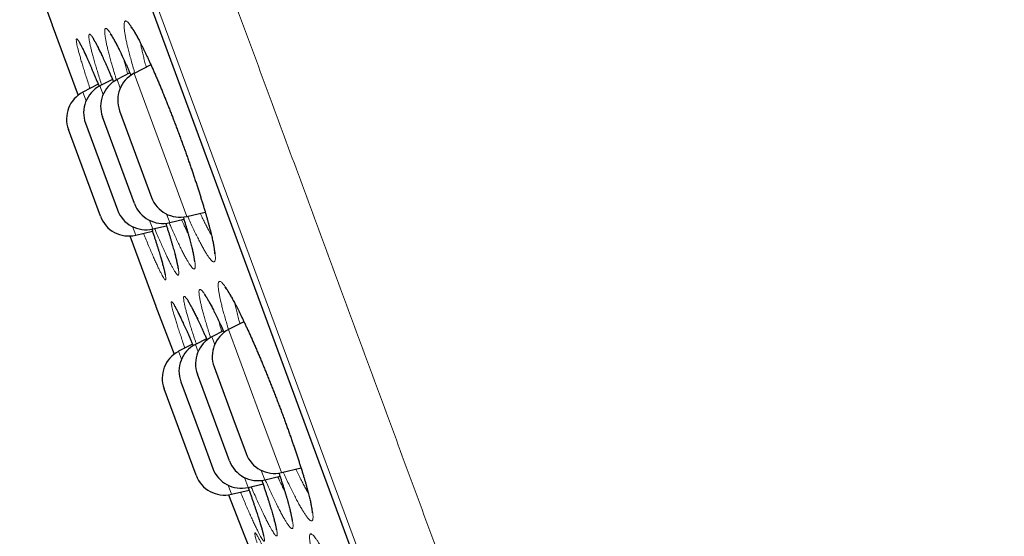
# Model space of a CAD drawing. Header units: millimetres. Extents: x 8 to 541, y 12 to 744.
# Tile 596 of 656: x 67 to 83, y 697 to 705. Entities that reach past the tile are written whole.
import ezdxf

# ---------------------------------------------------------------- set-up
doc = ezdxf.new("R2010")
doc.units = ezdxf.units.MM

msp = doc.modelspace()

# ---------------------------------------------------------------- linework, layer by layer
at = {"color": 252, "linetype": 'Continuous', "lineweight": 0}
for p, q in [((81.323, 671.742), (57.878, 735.298)), ((58.094, 734.419), (80.917, 672.551)), ((67.111, 705.244), (67.54, 704.08)), ((68.236, 704.199), (68.184, 704.34)), ((68.466, 704.444), (68.902, 703.262)), ((67.903, 704.237), (67.955, 704.096)), ((67.673, 703.992), (67.621, 704.133)), ((68.902, 703.262), (69.338, 702.08)), ((69.056, 701.976), (69.004, 702.117)), ((68.494, 701.769), (68.442, 701.91)), ((68.723, 702.013), (68.775, 701.872)), ((68.398, 701.756), (68.827, 700.592)), ((70.132, 700.638), (70.138, 700.61)), ((70.028, 700.208), (70.54, 698.821)), ((69.479, 699.963), (69.524, 699.843)), ((69.799, 699.964), (69.753, 700.088)), ((69.25, 699.718), (69.202, 699.849)), ((70.54, 698.821), (70.901, 697.844)), ((70.625, 697.724), (70.567, 697.881)), ((70.292, 697.761), (70.352, 697.599)), ((70.074, 697.485), (70.018, 697.636))]:
    msp.add_line(p, q, dxfattribs=at)
at = {"color": 7, "linetype": 'Continuous', "lineweight": 30}
for p, q in [((58.101, 734.398), (80.908, 672.571)), ((66.826, 706.04), (67.111, 705.244)), ((67.112, 705.24), (67.54, 704.08)), ((68.743, 704.587), (68.466, 704.444)), ((68.11, 704.343), (67.903, 704.237)), ((68.397, 704.45), (68.184, 704.34)), ((67.874, 704.263), (67.621, 704.133)), ((68.473, 702.29), (67.944, 703.723)), ((68.226, 703.827), (68.49, 703.11)), ((67.91, 702.082), (67.381, 703.515)), ((67.663, 703.619), (67.927, 702.903)), ((68.49, 703.11), (68.754, 702.394)), ((67.927, 702.903), (68.191, 702.186)), ((69.338, 702.08), (69.641, 702.152)), ((68.775, 701.872), (69.002, 701.926)), ((69.056, 701.976), (69.289, 702.031)), ((68.398, 701.756), (68.826, 700.596)), ((68.494, 701.769), (68.77, 701.834)), ((68.827, 700.592), (69.127, 699.802)), ((70.281, 700.339), (70.028, 700.208)), ((69.943, 700.186), (69.753, 700.088)), ((69.43, 699.967), (69.202, 699.849)), ((69.663, 700.057), (69.479, 699.963)), ((70.041, 698.038), (69.513, 699.471)), ((69.788, 699.591), (70.098, 698.75)), ((69.239, 699.345), (69.572, 698.443)), ((69.49, 697.799), (68.962, 699.231)), ((70.098, 698.75), (70.317, 698.158)), ((69.572, 698.443), (69.768, 697.912)), ((70.901, 697.844), (71.224, 697.92)), ((70.625, 697.724), (70.877, 697.783)), ((70.074, 697.485), (70.366, 697.554)), ((70.352, 697.599), (70.596, 697.656))]:
    msp.add_line(p, q, dxfattribs=at)
at = {"color": 7, "linetype": 'Continuous', "lineweight": 30, "flags": 128}
msp.add_lwpolyline([(70.026, 697.476), (70.291, 696.799), (70.578, 696.075)], dxfattribs=at)
at = {"color": 7, "linetype": 'Continuous', "lineweight": 30}
for centre, start, end in [((67.581, 705.413), 199.7752, 200.2488), ((68.413, 703.896), 117.2488, 200.2488), ((68.695, 704), 117.2488, 200.2488), ((68.132, 703.792), 117.2488, 200.2488), ((67.85, 703.688), 117.2488, 200.2488), ((69.223, 702.567), 200.2488, 283.2488), ((68.942, 702.463), 200.2488, 283.2488), ((68.379, 702.255), 200.2488, 283.2488), ((68.66, 702.359), 200.2488, 283.2488), ((69.295, 700.769), 200.2488, 200.7223), ((70.257, 699.764), 117.2488, 200.2488), ((69.708, 699.518), 117.2488, 200.2488), ((69.982, 699.644), 117.2488, 200.2488), ((69.431, 699.404), 117.2488, 200.2488), ((70.786, 698.331), 200.2488, 283.2488), ((70.511, 698.211), 200.2488, 283.2488), ((70.237, 698.085), 200.2488, 283.2488), ((69.959, 697.972), 200.2488, 283.2488)]:
    msp.add_arc(centre, 0.5, start, end, dxfattribs=at)
at = {"color": 252, "linetype": 'Continuous', "lineweight": 0}
for points, knots in [([(58.657, 736.719), (58.659, 736.713), (58.663, 736.701), (58.7, 736.602), (58.758, 736.445), (58.84, 736.224), (58.943, 735.942), (59.069, 735.601), (59.216, 735.203), (59.384, 734.747), (59.575, 734.231), (59.788, 733.653), (60.023, 733.015), (60.28, 732.32), (60.556, 731.571), (60.851, 730.772), (61.162, 729.928), (61.489, 729.041), (61.834, 728.106), (62.198, 727.121), (62.58, 726.085), (62.98, 725.001), (63.395, 723.875), (63.824, 722.711), (64.264, 721.518), (64.714, 720.299), (65.172, 719.057), (65.641, 717.786), (66.122, 716.482), (66.615, 715.146), (67.119, 713.78), (67.63, 712.396), (68.146, 710.995), (68.665, 709.589), (69.185, 708.18), (69.704, 706.772), (70.225, 705.359), (70.751, 703.935), (71.28, 702.502), (71.81, 701.063), (72.339, 699.63), (72.865, 698.205), (73.383, 696.799), (73.893, 695.416), (74.395, 694.057), (74.889, 692.716), (75.379, 691.388), (75.863, 690.076), (76.34, 688.784), (76.806, 687.52), (77.261, 686.288), (77.7, 685.098), (78.123, 683.95), (78.53, 682.847), (78.923, 681.782), (79.302, 680.753), (79.668, 679.762), (80.018, 678.812), (80.351, 677.911), (80.665, 677.06), (80.958, 676.265), (81.23, 675.528), (81.481, 674.848), (81.712, 674.223), (81.923, 673.649), (82.115, 673.13), (82.285, 672.667), (82.434, 672.265), (82.56, 671.924), (82.662, 671.646), (82.741, 671.432), (82.798, 671.278), (82.829, 671.192), (82.843, 671.157), (82.839, 671.167), (82.839, 671.167)], [0, 0, 0, 0, 0.014, 0.028, 0.042, 0.056, 0.07, 0.08375, 0.0975, 0.11125, 0.125, 0.139, 0.153, 0.167, 0.181, 0.195, 0.20875, 0.2225, 0.23625, 0.25, 0.264, 0.278, 0.292, 0.306, 0.32, 0.33375, 0.3475, 0.36125, 0.375, 0.389, 0.403, 0.417, 0.431, 0.445, 0.45875, 0.4725, 0.48625, 0.5, 0.514, 0.528, 0.542, 0.556, 0.57, 0.58375, 0.5975, 0.61125, 0.625, 0.639, 0.653, 0.667, 0.681, 0.695, 0.70875, 0.7225, 0.73625, 0.75, 0.764, 0.778, 0.792, 0.806, 0.82, 0.83375, 0.8475, 0.86125, 0.875, 0.889, 0.903, 0.917, 0.931, 0.945, 0.95875, 0.9725, 0.98625, 1, 1, 1, 1, 1]), ([(68.478, 704.45), (68.472, 704.47), (68.455, 704.526), (68.43, 704.614), (68.403, 704.714), (68.378, 704.806), (68.357, 704.893), (68.339, 704.971), (68.325, 705.043), (68.313, 705.106), (68.305, 705.162), (68.301, 705.209), (68.299, 705.247), (68.302, 705.277), (68.308, 705.297), (68.317, 705.309), (68.329, 705.311), (68.345, 705.305), (68.364, 705.289), (68.386, 705.265), (68.411, 705.231), (68.44, 705.189), (68.471, 705.138), (68.504, 705.079), (68.54, 705.012), (68.579, 704.937), (68.62, 704.855), (68.662, 704.766), (68.707, 704.67), (68.753, 704.568), (68.8, 704.461), (68.849, 704.348), (68.898, 704.231), (68.948, 704.11), (68.999, 703.984), (69.05, 703.856), (69.101, 703.725), (69.153, 703.591), (69.204, 703.453), (69.256, 703.314), (69.306, 703.176), (69.354, 703.041), (69.4, 702.909), (69.444, 702.778), (69.487, 702.65), (69.528, 702.525), (69.566, 702.404), (69.602, 702.287), (69.636, 702.174), (69.667, 702.067), (69.696, 701.966), (69.721, 701.87), (69.744, 701.781), (69.763, 701.699), (69.779, 701.625), (69.792, 701.558), (69.801, 701.499), (69.807, 701.449), (69.81, 701.406), (69.809, 701.373), (69.805, 701.348), (69.798, 701.333), (69.787, 701.326), (69.772, 701.328), (69.755, 701.34), (69.734, 701.36), (69.71, 701.39), (69.683, 701.428), (69.653, 701.476), (69.62, 701.531), (69.585, 701.595), (69.548, 701.666), (69.508, 701.745), (69.466, 701.831), (69.423, 701.924), (69.384, 702.008), (69.36, 702.063), (69.351, 702.083)], [0, 0, 0, 0, 0.007115, 0.020552, 0.034036, 0.047535, 0.061019, 0.074456, 0.087917, 0.101424, 0.114947, 0.128454, 0.141915, 0.155375, 0.168882, 0.182403, 0.19591, 0.20937, 0.22282, 0.236315, 0.249827, 0.263323, 0.276774, 0.290251, 0.303775, 0.317314, 0.330837, 0.344314, 0.357739, 0.371209, 0.384695, 0.398164, 0.411588, 0.425035, 0.438529, 0.452038, 0.465531, 0.478978, 0.492957, 0.506954, 0.520933, 0.534348, 0.547809, 0.561286, 0.574747, 0.588162, 0.601572, 0.615028, 0.628499, 0.641954, 0.655364, 0.668789, 0.68226, 0.695746, 0.709216, 0.72264, 0.736062, 0.74953, 0.763013, 0.776479, 0.7899, 0.803368, 0.816882, 0.830412, 0.843925, 0.857393, 0.870896, 0.884445, 0.89801, 0.91156, 0.925063, 0.938505, 0.951993, 0.965496, 0.978984, 0.992426, 1, 1, 1, 1]), ([(68.175, 704.334), (68.169, 704.354), (68.151, 704.412), (68.125, 704.5), (68.096, 704.599), (68.071, 704.691), (68.048, 704.777), (68.028, 704.855), (68.012, 704.925), (67.999, 704.988), (67.989, 705.043), (67.983, 705.089), (67.98, 705.127), (67.98, 705.156), (67.984, 705.176), (67.991, 705.187), (68.002, 705.188), (68.015, 705.181), (68.033, 705.165), (68.053, 705.14), (68.076, 705.106), (68.103, 705.063), (68.132, 705.012), (68.164, 704.952), (68.198, 704.885), (68.235, 704.809), (68.274, 704.727), (68.315, 704.637), (68.359, 704.541), (68.391, 704.466), (68.41, 704.422), (68.414, 704.413)], [0, 0, 0, 0, 0.019961, 0.055854, 0.09187, 0.127927, 0.163942, 0.199835, 0.235772, 0.271832, 0.307935, 0.343996, 0.379935, 0.415841, 0.45187, 0.48794, 0.523969, 0.559875, 0.595762, 0.631771, 0.667823, 0.703833, 0.739721, 0.775681, 0.811764, 0.847889, 0.883971, 0.919929, 0.955763, 0.99172, 1, 1, 1, 1]), ([(67.738, 704.193), (67.734, 704.205), (67.718, 704.255), (67.692, 704.335), (67.66, 704.433), (67.632, 704.525), (67.606, 704.609), (67.583, 704.687), (67.563, 704.757), (67.546, 704.819), (67.533, 704.873), (67.522, 704.919), (67.515, 704.956), (67.512, 704.984), (67.511, 705.003), (67.514, 705.014), (67.521, 705.015), (67.531, 705.007), (67.544, 704.99), (67.56, 704.964), (67.58, 704.929), (67.602, 704.885), (67.628, 704.833), (67.656, 704.773), (67.687, 704.705), (67.721, 704.629), (67.757, 704.546), (67.795, 704.456), (67.835, 704.359), (67.867, 704.283), (67.885, 704.237), (67.889, 704.227)], [0, 0, 0, 0, 0.012248, 0.048527, 0.084681, 0.120766, 0.156973, 0.193221, 0.229427, 0.26551, 0.301651, 0.337915, 0.374221, 0.410486, 0.446627, 0.482841, 0.519178, 0.555558, 0.591899, 0.628116, 0.66432, 0.700648, 0.737019, 0.773349, 0.809554, 0.845645, 0.881859, 0.918114, 0.954328, 0.990419, 1, 1, 1, 1]), ([(67.93, 704.251), (67.925, 704.267), (67.908, 704.32), (67.882, 704.404), (67.852, 704.503), (67.825, 704.594), (67.8, 704.68), (67.779, 704.758), (67.76, 704.829), (67.745, 704.892), (67.734, 704.946), (67.725, 704.992), (67.72, 705.03), (67.718, 705.059), (67.72, 705.079), (67.725, 705.09), (67.733, 705.092), (67.745, 705.085), (67.76, 705.069), (67.778, 705.044), (67.799, 705.01), (67.824, 704.967), (67.851, 704.915), (67.881, 704.856), (67.914, 704.788), (67.949, 704.713), (67.986, 704.63), (68.026, 704.541), (68.068, 704.445), (68.101, 704.366), (68.121, 704.317), (68.127, 704.305)], [0, 0, 0, 0, 0.015756, 0.051704, 0.08753, 0.123443, 0.15948, 0.195559, 0.231595, 0.267509, 0.303358, 0.339328, 0.375339, 0.411307, 0.447154, 0.483097, 0.519162, 0.555269, 0.591335, 0.627278, 0.663314, 0.699475, 0.735678, 0.771839, 0.807877, 0.843757, 0.879759, 0.915803, 0.951805, 0.987685, 1, 1, 1, 1]), ([(68.574, 704.942), (68.578, 704.921), (68.585, 704.88), (68.601, 704.808), (68.619, 704.73), (68.64, 704.646), (68.656, 704.584), (68.666, 704.55), (68.666, 704.548)], [0, 0, 0, 0, 0.191146, 0.388932, 0.58739, 0.786079, 0.984541, 1, 1, 1, 1]), ([(68.296, 704.676), (68.301, 704.656), (68.313, 704.61), (68.334, 704.531), (68.351, 704.47), (68.361, 704.435), (68.362, 704.432)], [0, 0, 0, 0, 0.275438, 0.621906, 0.967975, 1, 1, 1, 1]), ([(69.278, 702.07), (69.281, 702.063), (69.295, 702.018), (69.318, 701.94), (69.348, 701.839), (69.375, 701.744), (69.399, 701.656), (69.42, 701.575), (69.437, 701.501), (69.452, 701.434), (69.463, 701.377), (69.471, 701.327), (69.475, 701.285), (69.477, 701.252), (69.474, 701.228), (69.469, 701.213), (69.46, 701.208), (69.447, 701.211), (69.432, 701.223), (69.413, 701.244), (69.391, 701.274), (69.366, 701.313), (69.338, 701.361), (69.307, 701.417), (69.273, 701.481), (69.238, 701.553), (69.199, 701.632), (69.159, 701.719), (69.117, 701.812), (69.079, 701.898), (69.054, 701.954), (69.045, 701.975)], [0, 0, 0, 0, 0.007232, 0.043166, 0.078978, 0.114819, 0.150783, 0.186787, 0.222749, 0.258589, 0.29441, 0.330353, 0.366335, 0.402273, 0.438091, 0.47404, 0.510111, 0.546224, 0.582295, 0.618244, 0.654271, 0.690422, 0.726615, 0.762767, 0.798795, 0.834651, 0.870629, 0.906649, 0.942627, 0.978483, 1, 1, 1, 1]), ([(69.558, 702.132), (69.559, 702.129), (69.575, 702.095), (69.603, 702.037), (69.642, 701.959), (69.678, 701.888), (69.712, 701.825), (69.733, 701.789), (69.743, 701.772)], [0, 0, 0, 0, 0.022203, 0.220688, 0.419404, 0.617891, 0.815703, 1, 1, 1, 1]), ([(68.99, 701.966), (68.991, 701.96), (69.005, 701.917), (69.029, 701.841), (69.06, 701.74), (69.089, 701.645), (69.115, 701.556), (69.137, 701.475), (69.157, 701.401), (69.173, 701.335), (69.187, 701.277), (69.197, 701.227), (69.203, 701.185), (69.206, 701.153), (69.206, 701.129), (69.203, 701.114), (69.196, 701.108), (69.186, 701.111), (69.172, 701.123), (69.155, 701.145), (69.135, 701.175), (69.112, 701.214), (69.086, 701.261), (69.058, 701.317), (69.026, 701.381), (68.992, 701.453), (68.956, 701.532), (68.917, 701.619), (68.876, 701.713), (68.839, 701.799), (68.814, 701.857), (68.805, 701.88)], [0, 0, 0, 0, 0.005308, 0.041358, 0.077452, 0.113507, 0.149438, 0.185297, 0.221279, 0.257302, 0.293284, 0.329144, 0.365038, 0.401055, 0.437113, 0.473131, 0.509026, 0.544971, 0.58104, 0.617149, 0.653218, 0.689163, 0.725095, 0.76115, 0.797246, 0.833301, 0.869233, 0.905163, 0.941215, 0.97731, 1, 1, 1, 1]), ([(69.251, 702.022), (69.253, 702.018), (69.268, 701.984), (69.296, 701.925), (69.33, 701.853), (69.35, 701.812), (69.359, 701.794)], [0, 0, 0, 0, 0.046556, 0.392378, 0.738598, 1, 1, 1, 1]), ([(68.759, 701.871), (68.759, 701.868), (68.773, 701.828), (68.797, 701.755), (68.829, 701.654), (68.859, 701.559), (68.886, 701.471), (68.911, 701.391), (68.932, 701.317), (68.95, 701.252), (68.965, 701.194), (68.977, 701.145), (68.985, 701.104), (68.99, 701.072), (68.992, 701.049), (68.991, 701.034), (68.986, 701.029), (68.977, 701.033), (68.966, 701.046), (68.951, 701.068), (68.933, 701.099), (68.912, 701.139), (68.887, 701.187), (68.86, 701.244), (68.83, 701.308), (68.798, 701.381), (68.763, 701.461), (68.726, 701.548), (68.686, 701.642), (68.651, 701.726), (68.629, 701.78), (68.622, 701.799)], [0, 0, 0, 0, 0.002606, 0.038892, 0.07522, 0.111507, 0.147669, 0.183737, 0.219928, 0.25616, 0.29235, 0.328417, 0.364608, 0.400922, 0.437279, 0.473594, 0.509785, 0.545939, 0.582216, 0.618536, 0.654814, 0.690969, 0.727121, 0.763396, 0.799714, 0.835991, 0.872144, 0.908314, 0.944609, 0.980946, 1, 1, 1, 1]), ([(69.892, 700.701), (69.891, 700.706), (69.884, 700.735), (69.874, 700.783), (69.864, 700.841), (69.858, 700.89), (69.855, 700.931), (69.855, 700.963), (69.86, 700.986), (69.867, 701.001), (69.879, 701.006), (69.893, 701.002), (69.911, 700.99), (69.933, 700.968), (69.957, 700.937), (69.985, 700.898), (70.016, 700.85), (70.049, 700.794), (70.086, 700.73), (70.125, 700.658), (70.166, 700.578), (70.209, 700.492), (70.255, 700.398), (70.302, 700.299), (70.35, 700.194), (70.4, 700.083), (70.451, 699.968), (70.503, 699.849), (70.555, 699.725), (70.608, 699.598), (70.661, 699.469), (70.714, 699.337), (70.766, 699.205), (70.818, 699.072), (70.869, 698.938), (70.919, 698.805), (70.968, 698.673), (71.015, 698.542), (71.06, 698.414), (71.104, 698.289), (71.145, 698.166), (71.185, 698.048), (71.221, 697.934), (71.255, 697.825), (71.287, 697.722), (71.315, 697.624), (71.34, 697.533), (71.362, 697.448), (71.382, 697.369), (71.397, 697.298), (71.409, 697.235), (71.417, 697.181), (71.422, 697.136), (71.423, 697.1), (71.421, 697.072), (71.415, 697.054), (71.405, 697.044), (71.392, 697.044), (71.375, 697.053), (71.355, 697.07), (71.332, 697.096), (71.306, 697.132), (71.276, 697.176), (71.244, 697.229), (71.209, 697.289), (71.171, 697.358), (71.131, 697.434), (71.088, 697.518), (71.044, 697.608), (70.997, 697.705), (70.959, 697.786), (70.936, 697.837), (70.93, 697.851)], [0, 0, 0, 0, 0.0031461, 0.0176722, 0.0322478, 0.0468404, 0.0614165, 0.075943, 0.0904759, 0.1050585, 0.1196582, 0.1342412, 0.1487744, 0.163299, 0.1778729, 0.192464, 0.2070388, 0.2215641, 0.2361197, 0.2507253, 0.2653481, 0.279954, 0.2945097, 0.3090111, 0.3235619, 0.3381292, 0.3526795, 0.3671803, 0.3817049, 0.3962794, 0.4108708, 0.4254452, 0.4399697, 0.4544414, 0.4689624, 0.4835, 0.4980207, 0.5124922, 0.5269838, 0.5415251, 0.5560832, 0.5706244, 0.585116, 0.5995929, 0.614119, 0.6286619, 0.6431882, 0.6576652, 0.6725978, 0.6875485, 0.702481, 0.7170699, 0.7317092, 0.7463646, 0.7610021, 0.7755894, 0.7901166, 0.8046931, 0.8192859, 0.8338614, 0.8483876, 0.8629573, 0.8775771, 0.8922137, 0.9068332, 0.9214026, 0.9359348, 0.9505167, 0.9651153, 0.979697, 0.9942289, 1, 1, 1, 1]), ([(69.324, 700.522), (69.318, 700.543), (69.308, 700.584), (69.297, 700.634), (69.289, 700.676), (69.285, 700.71), (69.284, 700.734), (69.286, 700.75), (69.292, 700.757), (69.302, 700.755), (69.315, 700.744), (69.332, 700.724), (69.351, 700.695), (69.374, 700.657), (69.4, 700.611), (69.429, 700.556), (69.461, 700.493), (69.496, 700.423), (69.533, 700.345), (69.573, 700.26), (69.615, 700.167), (69.649, 700.092), (69.669, 700.046), (69.673, 700.035)], [0, 0, 0, 0, 0.0497, 0.0994, 0.148374, 0.197516, 0.246713, 0.295851, 0.344822, 0.393836, 0.443017, 0.492253, 0.54143, 0.59044, 0.6396, 0.688928, 0.738313, 0.78764, 0.836798, 0.885903, 0.935177, 0.984506, 1, 1, 1, 1]), ([(69.579, 700.592), (69.578, 700.596), (69.572, 700.623), (69.561, 700.669), (69.55, 700.724), (69.542, 700.771), (69.538, 700.81), (69.538, 700.839), (69.541, 700.86), (69.547, 700.872), (69.557, 700.875), (69.57, 700.869), (69.587, 700.854), (69.607, 700.83), (69.631, 700.797), (69.657, 700.755), (69.686, 700.705), (69.719, 700.647), (69.754, 700.581), (69.791, 700.507), (69.832, 700.425), (69.874, 700.337), (69.915, 700.249), (69.943, 700.187), (69.955, 700.16)], [0, 0, 0, 0, 0.008363, 0.055923, 0.103646, 0.151424, 0.199147, 0.246709, 0.294278, 0.34201, 0.389798, 0.437531, 0.485102, 0.532632, 0.580323, 0.628071, 0.675765, 0.723297, 0.770931, 0.818729, 0.866582, 0.914381, 0.962016, 1, 1, 1, 1]), ([(69.124, 700.461), (69.118, 700.48), (69.107, 700.518), (69.095, 700.565), (69.087, 700.604), (69.081, 700.634), (69.08, 700.655), (69.081, 700.668), (69.086, 700.671), (69.095, 700.665), (69.107, 700.651), (69.123, 700.627), (69.141, 700.595), (69.163, 700.555), (69.188, 700.505), (69.217, 700.447), (69.248, 700.381), (69.281, 700.308), (69.318, 700.227), (69.357, 700.139), (69.398, 700.044), (69.426, 699.977), (69.442, 699.941), (69.442, 699.94)], [0, 0, 0, 0, 0.04969, 0.099381, 0.14916, 0.19911, 0.249114, 0.299059, 0.348835, 0.398647, 0.44863, 0.498667, 0.548645, 0.598453, 0.648411, 0.698539, 0.748725, 0.798852, 0.848808, 0.898712, 0.948786, 0.998918, 1, 1, 1, 1]), ([(69.731, 700.074), (69.731, 700.074), (69.719, 700.111), (69.698, 700.178), (69.668, 700.274), (69.642, 700.364), (69.618, 700.447), (69.597, 700.524), (69.585, 700.57), (69.579, 700.592)], [0, 0, 0, 0, 0.000319, 0.171256, 0.336657, 0.502582, 0.668683, 0.834603, 1, 1, 1, 1]), ([(70.028, 700.207), (70.02, 700.232), (70.002, 700.291), (69.977, 700.377), (69.951, 700.468), (69.928, 700.552), (69.908, 700.631), (69.897, 700.678), (69.892, 700.701)], [0, 0, 0, 0, 0.127021, 0.301257, 0.476035, 0.650995, 0.825769, 1, 1, 1, 1]), ([(70.138, 700.61), (70.144, 700.583), (70.155, 700.53), (70.179, 700.437), (70.199, 700.362), (70.212, 700.315), (70.215, 700.305)], [0, 0, 0, 0, 0.303419, 0.607827, 0.912241, 1, 1, 1, 1]), ([(69.306, 699.903), (69.298, 699.925), (69.278, 699.983), (69.249, 700.069), (69.218, 700.162), (69.189, 700.248), (69.164, 700.327), (69.142, 700.399), (69.13, 700.44), (69.124, 700.461)], [0, 0, 0, 0, 0.095775, 0.246384, 0.396822, 0.546749, 0.697775, 0.848974, 1, 1, 1, 1]), ([(69.494, 699.97), (69.489, 699.986), (69.471, 700.037), (69.445, 700.119), (69.414, 700.214), (69.387, 700.302), (69.362, 700.383), (69.341, 700.458), (69.329, 700.501), (69.324, 700.522)], [0, 0, 0, 0, 0.0682464, 0.2243048, 0.3801858, 0.5355381, 0.6903004, 0.845237, 1, 1, 1, 1]), ([(69.863, 700.356), (69.866, 700.347), (69.876, 700.309), (69.893, 700.248), (69.91, 700.192), (69.916, 700.172)], [0, 0, 0, 0, 0.158879, 0.702606, 1, 1, 1, 1]), ([(70.86, 697.838), (70.866, 697.817), (70.886, 697.759), (70.915, 697.669), (70.947, 697.567), (70.976, 697.471), (71.002, 697.382), (71.025, 697.299), (71.045, 697.222), (71.062, 697.153), (71.075, 697.093), (71.085, 697.041), (71.091, 696.999), (71.093, 696.965), (71.092, 696.94), (71.087, 696.923), (71.078, 696.917), (71.067, 696.919), (71.051, 696.93), (71.033, 696.95), (71.011, 696.978), (70.986, 697.016), (70.958, 697.063), (70.926, 697.117), (70.893, 697.18), (70.856, 697.251), (70.817, 697.329), (70.776, 697.414), (70.732, 697.506), (70.687, 697.605), (70.654, 697.678), (70.635, 697.72), (70.633, 697.726)], [0, 0, 0, 0, 0.018758, 0.053318, 0.087996, 0.122714, 0.157392, 0.191952, 0.227604, 0.263298, 0.298948, 0.333751, 0.368674, 0.403636, 0.438555, 0.473354, 0.508007, 0.542778, 0.577587, 0.612356, 0.647007, 0.681757, 0.716626, 0.751536, 0.786405, 0.821154, 0.855814, 0.890593, 0.925411, 0.960189, 0.994849, 1, 1, 1, 1]), ([(71.138, 697.9), (71.138, 697.9), (71.153, 697.868), (71.181, 697.811), (71.223, 697.729), (71.262, 697.654), (71.299, 697.585), (71.327, 697.537), (71.341, 697.513), (71.344, 697.508)], [0, 0, 0, 0, 0.003024, 0.190722, 0.378638, 0.56634, 0.753402, 0.940932, 1, 1, 1, 1]), ([(70.576, 697.716), (70.577, 697.713), (70.591, 697.671), (70.617, 697.596), (70.652, 697.491), (70.684, 697.392), (70.714, 697.297), (70.741, 697.207), (70.765, 697.127), (70.785, 697.056), (70.801, 696.994), (70.813, 696.94), (70.823, 696.894), (70.829, 696.857), (70.831, 696.828), (70.83, 696.809), (70.825, 696.798), (70.817, 696.796), (70.806, 696.803), (70.791, 696.82), (70.772, 696.845), (70.751, 696.879), (70.726, 696.922), (70.698, 696.973), (70.667, 697.032), (70.634, 697.099), (70.598, 697.174), (70.559, 697.256), (70.518, 697.345), (70.475, 697.441), (70.436, 697.529), (70.411, 697.588), (70.401, 697.61)], [0, 0, 0, 0, 0.002801, 0.037463, 0.072084, 0.106587, 0.142884, 0.179225, 0.215522, 0.25008, 0.284755, 0.319472, 0.354149, 0.388708, 0.423258, 0.457925, 0.492632, 0.5273, 0.56185, 0.596482, 0.631232, 0.666023, 0.700773, 0.735405, 0.77002, 0.804753, 0.839525, 0.874258, 0.908873, 0.943526, 0.978298, 1, 1, 1, 1]), ([(70.84, 697.774), (70.85, 697.752), (70.874, 697.7), (70.911, 697.625), (70.939, 697.568), (70.953, 697.541), (70.955, 697.537)], [0, 0, 0, 0, 0.256604, 0.600295, 0.943592, 1, 1, 1, 1]), ([(70.351, 697.6), (70.353, 697.592), (70.369, 697.547), (70.397, 697.468), (70.432, 697.366), (70.465, 697.268), (70.496, 697.176), (70.524, 697.089), (70.548, 697.012), (70.569, 696.944), (70.586, 696.885), (70.6, 696.834), (70.61, 696.791), (70.617, 696.757), (70.62, 696.732), (70.62, 696.716), (70.616, 696.709), (70.609, 696.71), (70.598, 696.721), (70.584, 696.74), (70.567, 696.769), (70.546, 696.806), (70.523, 696.852), (70.496, 696.906), (70.466, 696.968), (70.433, 697.039), (70.398, 697.116), (70.36, 697.201), (70.32, 697.293), (70.278, 697.391), (70.246, 697.467), (70.227, 697.512), (70.223, 697.52)], [0, 0, 0, 0, 0.007081, 0.042099, 0.077073, 0.111929, 0.148607, 0.185331, 0.222009, 0.256902, 0.291915, 0.326969, 0.361983, 0.396878, 0.431763, 0.466766, 0.501809, 0.536812, 0.571697, 0.606648, 0.641719, 0.676831, 0.711901, 0.746853, 0.781808, 0.816882, 0.851997, 0.887071, 0.922026, 0.957013, 0.99212, 1, 1, 1, 1]), ([(70.5, 696.681), (70.495, 696.698), (70.485, 696.731), (70.473, 696.772), (70.465, 696.804), (70.461, 696.828), (70.46, 696.844), (70.463, 696.85), (70.469, 696.848), (70.479, 696.836), (70.492, 696.816), (70.509, 696.787), (70.529, 696.749), (70.553, 696.703), (70.58, 696.649), (70.61, 696.586), (70.643, 696.515), (70.678, 696.437), (70.716, 696.352), (70.757, 696.261), (70.8, 696.163), (70.845, 696.058), (70.876, 695.986), (70.893, 695.947), (70.893, 695.947)], [0, 0, 0, 0, 0.046584, 0.093169, 0.140669, 0.188331, 0.236047, 0.283705, 0.331202, 0.378737, 0.426433, 0.474183, 0.521875, 0.569406, 0.617087, 0.664932, 0.712831, 0.760674, 0.808354, 0.855993, 0.903794, 0.951651, 0.999452, 1, 1, 1, 1]), ([(71.402, 696.549), (71.401, 696.554), (71.394, 696.581), (71.384, 696.627), (71.374, 696.681), (71.367, 696.728), (71.364, 696.766), (71.364, 696.796), (71.369, 696.816), (71.377, 696.828), (71.389, 696.831), (71.404, 696.824), (71.422, 696.809), (71.445, 696.785), (71.47, 696.752), (71.499, 696.711), (71.531, 696.661), (71.565, 696.603), (71.603, 696.537), (71.643, 696.463), (71.686, 696.382), (71.731, 696.294), (71.778, 696.199), (71.826, 696.099), (71.876, 695.993), (71.928, 695.881), (71.981, 695.765), (72.034, 695.646), (72.088, 695.522), (72.143, 695.395), (72.198, 695.265), (72.253, 695.134), (72.307, 695.002), (72.361, 694.869), (72.413, 694.737), (72.465, 694.604), (72.516, 694.473), (72.564, 694.344), (72.611, 694.218), (72.656, 694.093), (72.699, 693.973), (72.74, 693.856), (72.778, 693.744), (72.813, 693.638), (72.845, 693.537), (72.875, 693.441), (72.901, 693.352), (72.924, 693.27), (72.943, 693.194), (72.959, 693.125), (72.972, 693.065), (72.98, 693.014), (72.985, 692.972), (72.986, 692.938), (72.984, 692.913), (72.977, 692.897), (72.967, 692.891), (72.953, 692.893), (72.936, 692.904), (72.916, 692.924), (72.892, 692.953), (72.864, 692.99), (72.834, 693.037), (72.8, 693.091), (72.764, 693.154), (72.725, 693.224), (72.683, 693.302), (72.639, 693.387), (72.593, 693.479), (72.545, 693.577), (72.502, 693.667), (72.475, 693.726), (72.464, 693.749)], [0, 0, 0, 0, 0.002835, 0.017312, 0.031838, 0.046381, 0.060908, 0.075385, 0.089869, 0.104403, 0.118953, 0.133487, 0.147972, 0.162451, 0.176979, 0.191525, 0.206054, 0.220534, 0.23505, 0.249616, 0.264199, 0.278766, 0.293282, 0.30775, 0.322267, 0.3368, 0.351317, 0.365784, 0.380277, 0.394821, 0.409381, 0.423924, 0.438417, 0.452857, 0.467345, 0.48185, 0.496338, 0.510777, 0.525231, 0.539735, 0.554255, 0.568759, 0.583213, 0.597647, 0.612129, 0.626628, 0.641111, 0.655545, 0.670425, 0.685323, 0.700204, 0.714745, 0.729336, 0.743943, 0.758533, 0.773072, 0.787551, 0.80208, 0.816624, 0.831152, 0.84563, 0.860157, 0.874733, 0.889326, 0.903902, 0.918429, 0.932923, 0.947467, 0.962028, 0.976571, 0.991066, 1, 1, 1, 1])]:
    msp.add_open_spline(points, degree=3, knots=knots, dxfattribs=at)
at = {"color": 7, "linetype": 'Continuous', "lineweight": 30}
for points, knots in [([(68.413, 705.212), (68.412, 705.212), (68.412, 705.212), (68.414, 705.21), (68.417, 705.207), (68.423, 705.2), (68.43, 705.191), (68.438, 705.179), (68.449, 705.163), (68.461, 705.145), (68.474, 705.124), (68.488, 705.099), (68.504, 705.072), (68.521, 705.041), (68.539, 705.008), (68.559, 704.972), (68.579, 704.933), (68.6, 704.891), (68.621, 704.847), (68.644, 704.8), (68.667, 704.751), (68.691, 704.7), (68.716, 704.647), (68.741, 704.591), (68.767, 704.534), (68.793, 704.475), (68.819, 704.414), (68.846, 704.351), (68.874, 704.287), (68.901, 704.221), (68.929, 704.154), (68.957, 704.085), (68.985, 704.016), (69.013, 703.945), (69.042, 703.874), (69.07, 703.802), (69.099, 703.729), (69.127, 703.655), (69.155, 703.58), (69.184, 703.506), (69.212, 703.431), (69.239, 703.355), (69.267, 703.28), (69.294, 703.205), (69.321, 703.131), (69.347, 703.056), (69.373, 702.982), (69.399, 702.908), (69.424, 702.835), (69.448, 702.763), (69.472, 702.691), (69.495, 702.621), (69.518, 702.551), (69.54, 702.483), (69.561, 702.416), (69.582, 702.35), (69.601, 702.286), (69.62, 702.224), (69.638, 702.163), (69.655, 702.104), (69.671, 702.046), (69.687, 701.991), (69.701, 701.938), (69.715, 701.887), (69.727, 701.838), (69.738, 701.792), (69.749, 701.749), (69.758, 701.708), (69.766, 701.669), (69.774, 701.634), (69.78, 701.601), (69.785, 701.572), (69.789, 701.545), (69.792, 701.522), (69.794, 701.503), (69.795, 701.488), (69.796, 701.476), (69.796, 701.468), (69.796, 701.463), (69.796, 701.461), (69.796, 701.462), (69.796, 701.462)], [0, 0, 0, 0, 0.003088, 0.011299, 0.020189, 0.029758, 0.039973, 0.050776, 0.062088, 0.073824, 0.085898, 0.097984, 0.110707, 0.123613, 0.136668, 0.149845, 0.16312, 0.176477, 0.189905, 0.203393, 0.216938, 0.23047, 0.244112, 0.257763, 0.271424, 0.285095, 0.298778, 0.312475, 0.326188, 0.33992, 0.353672, 0.367435, 0.381133, 0.394837, 0.408566, 0.422315, 0.436081, 0.449862, 0.463653, 0.477452, 0.491255, 0.505056, 0.518796, 0.532522, 0.546265, 0.560021, 0.573787, 0.587561, 0.601336, 0.61511, 0.628878, 0.642637, 0.656368, 0.670102, 0.683821, 0.697527, 0.711223, 0.724911, 0.738592, 0.752268, 0.765941, 0.779611, 0.793259, 0.806811, 0.820313, 0.833765, 0.847159, 0.860488, 0.873737, 0.886889, 0.89992, 0.912801, 0.925492, 0.937744, 0.949833, 0.961556, 0.971672, 0.981207, 0.990107, 0.998348, 1, 1, 1, 1]), ([(67.792, 705.01), (67.792, 705.01), (67.792, 705.01), (67.794, 705.007), (67.797, 705.003), (67.802, 704.995), (67.809, 704.985), (67.817, 704.971), (67.827, 704.955), (67.838, 704.935), (67.85, 704.912), (67.864, 704.886), (67.879, 704.857), (67.894, 704.824), (67.911, 704.789), (67.929, 704.752), (67.948, 704.711), (67.968, 704.668), (67.988, 704.623), (68.01, 704.575), (68.032, 704.525), (68.054, 704.473), (68.078, 704.419), (68.102, 704.363), (68.118, 704.324), (68.126, 704.305)], [0, 0, 0, 0, 0.0166533, 0.0461589, 0.0780544, 0.1132009, 0.1509343, 0.1909793, 0.2329853, 0.2766032, 0.3215189, 0.3674695, 0.4142459, 0.4616878, 0.5096754, 0.5580651, 0.6066266, 0.6554146, 0.7043409, 0.7533888, 0.8025476, 0.8518117, 0.9011796, 0.9506524, 1, 1, 1, 1]), ([(68.072, 705.097), (68.072, 705.097), (68.072, 705.097), (68.073, 705.096), (68.076, 705.092), (68.081, 705.086), (68.088, 705.076), (68.096, 705.064), (68.106, 705.049), (68.117, 705.03), (68.129, 705.009), (68.143, 704.984), (68.158, 704.957), (68.174, 704.926), (68.192, 704.892), (68.21, 704.856), (68.23, 704.817), (68.25, 704.775), (68.271, 704.731), (68.292, 704.684), (68.315, 704.635), (68.338, 704.584), (68.362, 704.53), (68.386, 704.475), (68.404, 704.435), (68.413, 704.414), (68.413, 704.413)], [0, 0, 0, 0, 0.0084846, 0.0379656, 0.0701591, 0.1050607, 0.1425315, 0.1823182, 0.2240925, 0.2674953, 0.3121768, 0.3571224, 0.4042172, 0.4519523, 0.5002026, 0.5488617, 0.5978491, 0.6471056, 0.6965886, 0.7462684, 0.7961263, 0.8460235, 0.8960184, 0.946277, 0.996558, 1, 1, 1, 1]), ([(67.567, 704.944), (67.567, 704.944), (67.566, 704.944), (67.568, 704.943), (67.57, 704.939), (67.574, 704.932), (67.58, 704.923), (67.587, 704.91), (67.595, 704.895), (67.605, 704.876), (67.616, 704.853), (67.629, 704.828), (67.642, 704.8), (67.657, 704.768), (67.673, 704.734), (67.689, 704.697), (67.707, 704.658), (67.726, 704.616), (67.745, 704.571), (67.765, 704.524), (67.786, 704.475), (67.808, 704.424), (67.83, 704.37), (67.853, 704.315), (67.873, 704.267), (67.885, 704.237), (67.889, 704.227)], [0, 0, 0, 0, 0.005796, 0.0334428, 0.064199, 0.0972621, 0.1341316, 0.1735159, 0.2150452, 0.2582969, 0.3028972, 0.3485401, 0.3949892, 0.4420683, 0.4896496, 0.5376422, 0.5858389, 0.6341712, 0.682627, 0.7311851, 0.7798371, 0.8285793, 0.8774113, 0.9263356, 0.9753564, 1, 1, 1, 1]), ([(69.278, 702.07), (69.28, 702.061), (69.289, 702.032), (69.304, 701.984), (69.321, 701.926), (69.337, 701.871), (69.353, 701.817), (69.367, 701.766), (69.381, 701.717), (69.393, 701.67), (69.405, 701.626), (69.415, 701.585), (69.424, 701.546), (69.433, 701.509), (69.44, 701.476), (69.446, 701.446), (69.451, 701.419), (69.455, 701.395), (69.458, 701.374), (69.461, 701.357), (69.462, 701.345), (69.462, 701.336), (69.463, 701.33), (69.463, 701.328), (69.463, 701.328), (69.463, 701.328)], [0, 0, 0, 0, 0.021937, 0.072253, 0.122566, 0.172883, 0.223163, 0.273132, 0.322912, 0.372529, 0.421964, 0.471188, 0.520162, 0.56883, 0.617118, 0.664926, 0.712121, 0.75849, 0.803602, 0.847535, 0.889797, 0.925386, 0.958477, 0.988925, 1, 1, 1, 1]), ([(68.989, 701.966), (68.993, 701.952), (69.004, 701.917), (69.021, 701.865), (69.039, 701.808), (69.056, 701.753), (69.072, 701.7), (69.087, 701.649), (69.101, 701.6), (69.114, 701.553), (69.127, 701.509), (69.138, 701.468), (69.148, 701.429), (69.157, 701.393), (69.165, 701.36), (69.172, 701.33), (69.178, 701.303), (69.183, 701.279), (69.187, 701.258), (69.19, 701.242), (69.191, 701.229), (69.192, 701.221), (69.193, 701.215), (69.193, 701.212), (69.193, 701.213), (69.193, 701.213)], [0, 0, 0, 0, 0.034354, 0.083735, 0.133119, 0.18251, 0.231907, 0.281306, 0.3307, 0.380073, 0.429406, 0.478636, 0.52678, 0.574946, 0.622905, 0.670506, 0.717563, 0.763842, 0.809049, 0.852818, 0.890309, 0.925346, 0.95736, 0.987425, 1, 1, 1, 1]), ([(68.758, 701.871), (68.765, 701.851), (68.778, 701.811), (68.797, 701.753), (68.815, 701.697), (68.832, 701.643), (68.849, 701.591), (68.864, 701.541), (68.879, 701.493), (68.893, 701.447), (68.906, 701.404), (68.918, 701.363), (68.928, 701.326), (68.938, 701.29), (68.947, 701.258), (68.955, 701.228), (68.961, 701.202), (68.967, 701.179), (68.971, 701.159), (68.974, 701.143), (68.977, 701.131), (68.978, 701.123), (68.978, 701.118), (68.979, 701.116), (68.979, 701.116), (68.979, 701.116)], [0, 0, 0, 0, 0.047954, 0.096867, 0.145771, 0.19467, 0.243565, 0.292455, 0.341335, 0.390195, 0.439017, 0.487194, 0.535213, 0.583154, 0.630904, 0.678318, 0.725213, 0.771357, 0.816446, 0.86009, 0.897266, 0.931229, 0.963225, 0.992293, 1, 1, 1, 1]), ([(69.629, 700.785), (69.629, 700.785), (69.629, 700.785), (69.631, 700.783), (69.634, 700.779), (69.64, 700.772), (69.647, 700.762), (69.656, 700.749), (69.666, 700.732), (69.678, 700.713), (69.691, 700.691), (69.706, 700.665), (69.721, 700.637), (69.739, 700.605), (69.757, 700.57), (69.776, 700.533), (69.796, 700.494), (69.817, 700.451), (69.839, 700.407), (69.861, 700.36), (69.885, 700.311), (69.909, 700.259), (69.932, 700.209), (69.947, 700.175), (69.954, 700.16)], [0, 0, 0, 0, 0.0177157, 0.0495136, 0.0841448, 0.1215462, 0.1615189, 0.2039342, 0.2476038, 0.293347, 0.340768, 0.3895336, 0.4393431, 0.4899326, 0.541073, 0.5925659, 0.6442398, 0.6959346, 0.7475607, 0.7993057, 0.8515525, 0.9041927, 0.9571219, 1, 1, 1, 1]), ([(69.966, 700.908), (69.966, 700.908), (69.966, 700.909), (69.968, 700.907), (69.971, 700.904), (69.976, 700.898), (69.983, 700.889), (69.991, 700.877), (70.002, 700.863), (70.013, 700.845), (70.027, 700.824), (70.042, 700.8), (70.058, 700.773), (70.075, 700.742), (70.094, 700.709), (70.114, 700.673), (70.134, 700.635), (70.155, 700.594), (70.178, 700.551), (70.201, 700.505), (70.224, 700.457), (70.249, 700.406), (70.274, 700.353), (70.3, 700.298), (70.327, 700.241), (70.354, 700.182), (70.381, 700.122), (70.409, 700.06), (70.437, 699.997), (70.465, 699.932), (70.494, 699.865), (70.523, 699.798), (70.552, 699.728), (70.582, 699.658), (70.611, 699.587), (70.641, 699.515), (70.671, 699.442), (70.7, 699.369), (70.729, 699.295), (70.759, 699.221), (70.788, 699.147), (70.817, 699.073), (70.845, 698.998), (70.874, 698.923), (70.902, 698.849), (70.929, 698.774), (70.957, 698.7), (70.983, 698.627), (71.01, 698.554), (71.035, 698.482), (71.06, 698.411), (71.085, 698.34), (71.109, 698.271), (71.132, 698.203), (71.154, 698.137), (71.176, 698.071), (71.196, 698.007), (71.216, 697.945), (71.236, 697.884), (71.254, 697.825), (71.271, 697.767), (71.288, 697.712), (71.303, 697.659), (71.317, 697.608), (71.331, 697.559), (71.343, 697.513), (71.354, 697.469), (71.365, 697.428), (71.374, 697.389), (71.382, 697.353), (71.388, 697.321), (71.394, 697.291), (71.399, 697.264), (71.403, 697.241), (71.405, 697.221), (71.407, 697.205), (71.408, 697.193), (71.408, 697.185), (71.408, 697.179), (71.408, 697.177), (71.408, 697.178), (71.408, 697.178)], [0, 0, 0, 0, 0.002158, 0.010311, 0.019162, 0.028694, 0.038866, 0.049425, 0.060483, 0.072086, 0.084145, 0.096576, 0.109302, 0.122254, 0.135368, 0.148591, 0.161876, 0.175182, 0.188473, 0.201825, 0.215315, 0.228912, 0.242587, 0.256314, 0.270064, 0.283807, 0.297514, 0.311163, 0.324748, 0.338343, 0.352042, 0.365796, 0.379589, 0.393405, 0.407231, 0.421045, 0.434833, 0.448582, 0.462278, 0.475953, 0.489724, 0.503495, 0.517267, 0.531041, 0.544817, 0.558597, 0.572383, 0.586175, 0.599976, 0.613737, 0.627471, 0.641193, 0.654906, 0.668613, 0.682317, 0.696022, 0.70973, 0.723443, 0.737162, 0.750875, 0.764497, 0.77811, 0.791708, 0.805282, 0.818824, 0.832324, 0.845768, 0.859143, 0.87243, 0.885606, 0.898658, 0.911547, 0.924247, 0.936704, 0.94885, 0.960605, 0.970734, 0.980283, 0.989199, 0.997459, 1, 1, 1, 1]), ([(69.132, 700.603), (69.132, 700.603), (69.132, 700.603), (69.133, 700.602), (69.136, 700.598), (69.14, 700.592), (69.145, 700.582), (69.153, 700.57), (69.161, 700.554), (69.171, 700.535), (69.183, 700.513), (69.196, 700.487), (69.209, 700.459), (69.224, 700.428), (69.24, 700.395), (69.257, 700.358), (69.275, 700.319), (69.294, 700.278), (69.314, 700.233), (69.335, 700.187), (69.357, 700.137), (69.379, 700.086), (69.402, 700.033), (69.423, 699.984), (69.437, 699.952), (69.442, 699.94)], [0, 0, 0, 0, 0.005862, 0.033867, 0.065426, 0.100457, 0.13877, 0.179986, 0.223622, 0.26917, 0.316158, 0.364179, 0.412898, 0.462042, 0.511399, 0.560839, 0.610501, 0.660707, 0.711333, 0.762269, 0.813406, 0.864643, 0.91587, 0.966977, 1, 1, 1, 1]), ([(69.355, 700.677), (69.355, 700.678), (69.355, 700.678), (69.357, 700.676), (69.36, 700.672), (69.365, 700.665), (69.371, 700.655), (69.379, 700.642), (69.389, 700.626), (69.4, 700.607), (69.412, 700.584), (69.426, 700.559), (69.441, 700.53), (69.457, 700.499), (69.474, 700.465), (69.492, 700.429), (69.511, 700.389), (69.531, 700.347), (69.552, 700.302), (69.574, 700.255), (69.597, 700.206), (69.62, 700.154), (69.644, 700.1), (69.662, 700.061), (69.672, 700.038), (69.673, 700.035)], [0, 0, 0, 0, 0.012246, 0.042188, 0.075325, 0.111641, 0.15095, 0.192925, 0.237149, 0.283179, 0.330589, 0.379002, 0.428096, 0.477609, 0.527369, 0.577414, 0.628124, 0.679353, 0.730969, 0.782851, 0.834883, 0.886956, 0.938938, 0.990738, 1, 1, 1, 1]), ([(70.859, 697.838), (70.864, 697.822), (70.876, 697.785), (70.894, 697.73), (70.913, 697.671), (70.931, 697.615), (70.948, 697.56), (70.964, 697.508), (70.979, 697.457), (70.993, 697.409), (71.006, 697.363), (71.018, 697.32), (71.028, 697.279), (71.038, 697.241), (71.047, 697.206), (71.054, 697.174), (71.061, 697.144), (71.066, 697.118), (71.071, 697.095), (71.074, 697.076), (71.076, 697.06), (71.077, 697.049), (71.078, 697.041), (71.078, 697.037), (71.078, 697.035), (71.078, 697.035), (71.078, 697.035)], [0, 0, 0, 0, 0.036262, 0.084243, 0.132218, 0.179886, 0.227526, 0.275123, 0.322651, 0.370081, 0.417379, 0.464504, 0.511406, 0.558025, 0.604285, 0.650101, 0.695383, 0.740027, 0.783833, 0.82655, 0.86786, 0.903254, 0.936447, 0.967219, 0.995472, 1, 1, 1, 1]), ([(70.575, 697.716), (70.579, 697.705), (70.59, 697.673), (70.608, 697.621), (70.627, 697.562), (70.646, 697.505), (70.665, 697.449), (70.682, 697.396), (70.698, 697.345), (70.713, 697.296), (70.728, 697.249), (70.741, 697.205), (70.753, 697.163), (70.764, 697.124), (70.774, 697.087), (70.783, 697.053), (70.791, 697.022), (70.798, 696.995), (70.804, 696.97), (70.808, 696.949), (70.812, 696.931), (70.814, 696.917), (70.815, 696.907), (70.816, 696.901), (70.816, 696.898), (70.816, 696.898), (70.816, 696.898)], [0, 0, 0, 0, 0.0250825, 0.072085, 0.1190745, 0.1660347, 0.2129477, 0.259794, 0.3065525, 0.3532005, 0.3997021, 0.4460478, 0.4922785, 0.5383411, 0.584175, 0.6297027, 0.6748242, 0.7194093, 0.7632877, 0.8062359, 0.8479637, 0.8880893, 0.9220501, 0.95356, 0.9823983, 1, 1, 1, 1]), ([(70.351, 697.598), (70.357, 697.582), (70.37, 697.545), (70.389, 697.489), (70.409, 697.431), (70.429, 697.375), (70.447, 697.32), (70.465, 697.268), (70.481, 697.218), (70.497, 697.17), (70.512, 697.125), (70.526, 697.082), (70.538, 697.041), (70.55, 697.003), (70.561, 696.968), (70.57, 696.936), (70.578, 696.906), (70.586, 696.879), (70.592, 696.856), (70.597, 696.836), (70.601, 696.819), (70.603, 696.807), (70.605, 696.798), (70.606, 696.793), (70.606, 696.791), (70.606, 696.791), (70.606, 696.791)], [0, 0, 0, 0, 0.037032, 0.083888, 0.130737, 0.177563, 0.22435, 0.27108, 0.317734, 0.364292, 0.410717, 0.457001, 0.503202, 0.549262, 0.595123, 0.640711, 0.685928, 0.730645, 0.774683, 0.817804, 0.859679, 0.899856, 0.933393, 0.964129, 0.991814, 1, 1, 1, 1])]:
    msp.add_open_spline(points, degree=3, knots=knots, dxfattribs=at)

doc.saveas('drawing.dxf')
